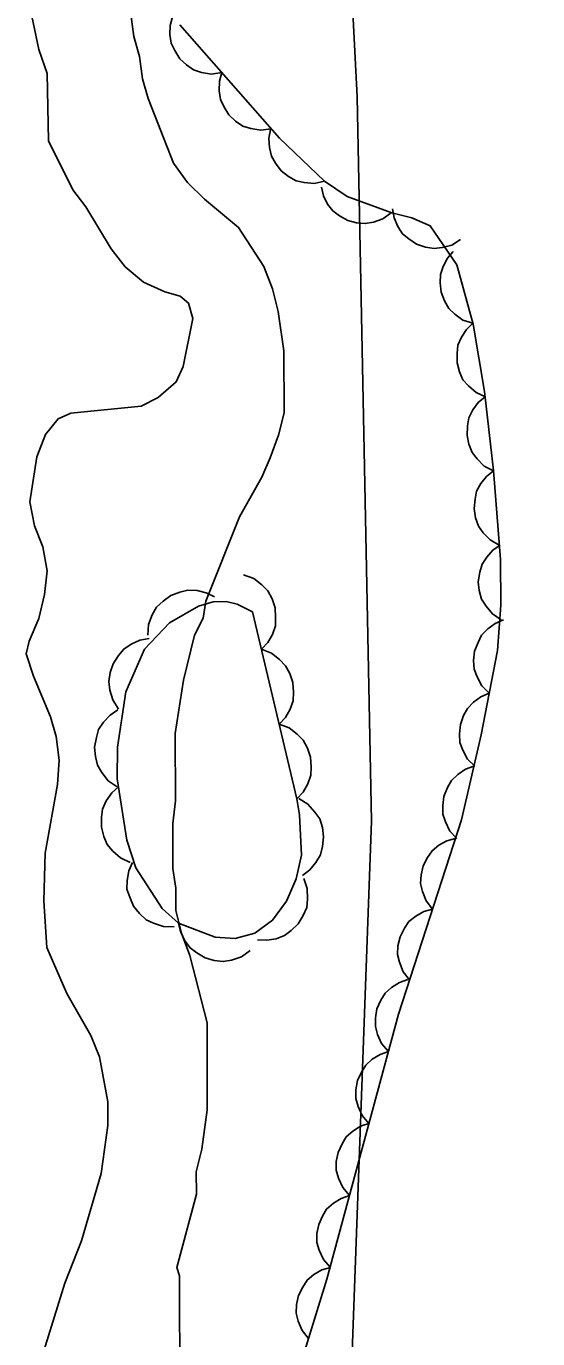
# Model space of a CAD drawing. Extents: x 282461 to 284471, y 5554090 to 5557646.
# Drawn here: x 283925.6 to 283946.2, y 5556766.5 to 5556819.3 of the extents above; entities that cross this region are included whole.
import ezdxf

# ---------------------------------------------------------------- set-up
doc = ezdxf.new("R2010")
doc.units = 0
for name, color, linetype in [('Niveau 1', 7, 'Continuous'), ('Niveau 4', 7, 'Continuous'), ('Niveau 44', 7, 'Continuous'), ('Niveau 7', 7, 'Continuous')]:
    doc.layers.add(name, color=color, linetype=linetype)

msp = doc.modelspace()

# ---------------------------------------------------------------- linework, layer by layer
at = {"layer": 'Niveau 1'}
msp.add_lwpolyline([(283932.69, 5556640.9), (283932.05, 5556652.04), (283934.95, 5556657.62), (283935.88, 5556667.29), (283929.59, 5556672.75), (283928.12, 5556684.36), (283929.73, 5556699.32), (283934.36, 5556715.56), (283935.86, 5556726.6), (283938.01, 5556747.58), (283939.46, 5556787.35), (283938.89, 5556816.5), (283937.21, 5556849.23), (283935.84, 5556879.14), (283936.76, 5556893.64), (283938.33, 5556903.42), (283940.51, 5556908.5), (283946.15, 5556933.18), (283945.8, 5556945.27)], dxfattribs=at)
at = {"layer": 'Niveau 4'}
for points in [[(283926.08, 5556818.41), (283925.68, 5556820.33)], [(283926.06, 5556765.3), (283927.13, 5556768.76), (283927.8, 5556770.46), (283928.59, 5556773.17), (283928.86, 5556775.1), (283928.86, 5556776.06), (283928.52, 5556777.87), (283928.17, 5556778.72), (283927.21, 5556780.41), (283926.41, 5556782.27), (283926.29, 5556784.14), (283926.34, 5556786.06), (283926.84, 5556788.83), (283926.9, 5556789.8), (283926.78, 5556790.76), (283926.55, 5556791.55), (283925.87, 5556793.19), (283925.58, 5556794.09), (283925.69, 5556794.6), (283926.09, 5556795.51), (283926.31, 5556796.47), (283926.42, 5556797.43), (283926.25, 5556798.39), (283925.91, 5556799.24), (283925.73, 5556800.2), (283926.01, 5556802.01), (283926.35, 5556802.92), (283926.86, 5556803.54), (283927.37, 5556803.77), (283930.2, 5556804.06), (283930.88, 5556804.4), (283931.61, 5556805.03), (283931.89, 5556805.65), (283932.28, 5556807.58), (283932.11, 5556808.2), (283931.77, 5556808.48), (283931.15, 5556808.65), (283930.3, 5556809.04), (283929.56, 5556809.66), (283928.99, 5556810.39), (283927.97, 5556812.08), (283927.45, 5556812.76), (283926.48, 5556814.74), (283926.42, 5556817.45), (283926.08, 5556818.41)]]:
    msp.add_lwpolyline(points, dxfattribs=at)
at = {"layer": 'Niveau 44'}
for points in [[(283933.44, 5556817.48), (283933.03, 5556817.42), (283932.63, 5556817.49), (283932.31, 5556817.59), (283932.02, 5556817.79), (283931.75, 5556818.04), (283931.55, 5556818.37), (283931.41, 5556818.66), (283931.36, 5556819.01), (283931.37, 5556819.38), (283931.46, 5556819.73)], [(283937.57, 5556813.11), (283935.76, 5556814.84), (283931.75, 5556819.4)], [(283935.43, 5556815.22), (283935.01, 5556815.16), (283934.61, 5556815.23), (283934.29, 5556815.33), (283934, 5556815.53), (283933.73, 5556815.78), (283933.53, 5556816.11), (283933.39, 5556816.4), (283933.34, 5556816.75), (283933.35, 5556817.13), (283933.44, 5556817.48)], [(283937.57, 5556813.11), (283937.16, 5556813.02), (283936.75, 5556813.05), (283936.43, 5556813.13), (283936.12, 5556813.3), (283935.83, 5556813.53), (283935.6, 5556813.84), (283935.44, 5556814.12), (283935.36, 5556814.46), (283935.34, 5556814.83), (283935.4, 5556815.19)], [(283936.5, 5556765.13), (283937.67, 5556768.92), (283940.55, 5556779.58), (283943.08, 5556787.41), (283943.87, 5556790.83), (283944.53, 5556794.22), (283944.67, 5556796.04), (283944.65, 5556797.88), (283944.37, 5556801.46), (283944.01, 5556804.65), (283943.55, 5556807.35), (283942.9, 5556809.74), (283941.83, 5556811.31), (283941.09, 5556811.64), (283940.28, 5556811.83), (283938.49, 5556812.49), (283937.57, 5556813.11)], [(283940.26, 5556811.84), (283939.92, 5556811.59), (283939.54, 5556811.46), (283939.21, 5556811.4), (283938.86, 5556811.43), (283938.51, 5556811.53), (283938.18, 5556811.72), (283937.91, 5556811.91), (283937.7, 5556812.19), (283937.54, 5556812.52), (283937.45, 5556812.87)], [(283943.05, 5556810.76), (283942.7, 5556810.54), (283942.31, 5556810.44), (283941.98, 5556810.4), (283941.63, 5556810.45), (283941.28, 5556810.57), (283940.96, 5556810.79), (283940.71, 5556810.99), (283940.52, 5556811.29), (283940.38, 5556811.63), (283940.31, 5556811.99)], [(283943.54, 5556807.39), (283943.14, 5556807.52), (283942.81, 5556807.76), (283942.57, 5556807.99), (283942.4, 5556808.29), (283942.27, 5556808.64), (283942.23, 5556809.02), (283942.24, 5556809.35), (283942.35, 5556809.68), (283942.52, 5556810.01), (283942.75, 5556810.28)], [(283944.05, 5556804.43), (283943.67, 5556804.61), (283943.36, 5556804.87), (283943.14, 5556805.12), (283943, 5556805.44), (283942.91, 5556805.8), (283942.91, 5556806.18), (283942.94, 5556806.51), (283943.08, 5556806.83), (283943.28, 5556807.14), (283943.54, 5556807.39)], [(283944.37, 5556801.45), (283944, 5556801.64), (283943.71, 5556801.93), (283943.51, 5556802.19), (283943.38, 5556802.52), (283943.31, 5556802.88), (283943.33, 5556803.26), (283943.38, 5556803.58), (283943.54, 5556803.9), (283943.76, 5556804.2), (283944.03, 5556804.43)], [(283944.6, 5556798.46), (283944.24, 5556798.67), (283943.96, 5556798.96), (283943.77, 5556799.23), (283943.65, 5556799.56), (283943.59, 5556799.93), (283943.63, 5556800.31), (283943.69, 5556800.63), (283943.86, 5556800.94), (283944.09, 5556801.23), (283944.37, 5556801.45)], [(283944.68, 5556795.46), (283944.33, 5556795.69), (283944.07, 5556796.01), (283943.89, 5556796.29), (283943.8, 5556796.63), (283943.76, 5556796.99), (283943.82, 5556797.37), (283943.91, 5556797.69), (283944.1, 5556797.98), (283944.35, 5556798.26), (283944.64, 5556798.46)], [(283934.32, 5556797.27), (283934.73, 5556797.12), (283935.06, 5556796.86), (283935.3, 5556796.62), (283935.47, 5556796.3), (283935.59, 5556795.94), (283935.61, 5556795.55), (283935.6, 5556795.21), (283935.48, 5556794.87), (283935.29, 5556794.54), (283935.04, 5556794.27)], [(283930.47, 5556794.84), (283930.5, 5556795.27), (283930.65, 5556795.66), (283930.82, 5556795.96), (283931.08, 5556796.21), (283931.39, 5556796.43), (283931.76, 5556796.57), (283932.08, 5556796.65), (283932.45, 5556796.63), (283932.82, 5556796.54), (283933.15, 5556796.38)], [(283936.46, 5556788.25), (283936.57, 5556787.61), (283936.65, 5556785.98), (283936.44, 5556785.03), (283936.05, 5556784.13), (283935.48, 5556783.37), (283934.77, 5556782.84), (283933.98, 5556782.63), (283933.18, 5556782.68), (283931.7, 5556783.25), (283931.05, 5556783.84), (283929.99, 5556785.47), (283929.62, 5556786.59), (283929.24, 5556789.06), (283929.25, 5556790.33), (283929.59, 5556792.56), (283930.33, 5556794.27), (283931.34, 5556795.34), (283932.51, 5556796.01), (283933.09, 5556796.18), (283933.62, 5556796.19), (283934.06, 5556796.09), (283934.68, 5556795.77), (283936.46, 5556788.25)], [(283944.2, 5556792.5), (283943.9, 5556792.8), (283943.71, 5556793.16), (283943.6, 5556793.47), (283943.57, 5556793.82), (283943.61, 5556794.19), (283943.75, 5556794.54), (283943.89, 5556794.84), (283944.14, 5556795.09), (283944.44, 5556795.31), (283944.77, 5556795.45)], [(283929.29, 5556791.86), (283929.06, 5556792.23), (283928.94, 5556792.63), (283928.9, 5556792.97), (283928.95, 5556793.33), (283929.07, 5556793.69), (283929.29, 5556794.02), (283929.5, 5556794.28), (283929.8, 5556794.48), (283930.15, 5556794.63), (283930.52, 5556794.7)], [(283935.04, 5556794.27), (283935.44, 5556794.11), (283935.77, 5556793.86), (283936.01, 5556793.61), (283936.18, 5556793.3), (283936.3, 5556792.93), (283936.33, 5556792.54), (283936.31, 5556792.2), (283936.19, 5556791.86), (283936, 5556791.53), (283935.75, 5556791.26)], [(283943.62, 5556789.56), (283943.33, 5556789.85), (283943.14, 5556790.21), (283943.02, 5556790.52), (283943, 5556790.87), (283943.04, 5556791.24), (283943.17, 5556791.6), (283943.32, 5556791.89), (283943.57, 5556792.14), (283943.86, 5556792.36), (283944.2, 5556792.5)], [(283929.24, 5556788.74), (283928.88, 5556788.98), (283928.62, 5556789.31), (283928.45, 5556789.6), (283928.36, 5556789.95), (283928.33, 5556790.33), (283928.4, 5556790.72), (283928.49, 5556791.04), (283928.69, 5556791.34), (283928.95, 5556791.62), (283929.26, 5556791.83)], [(283935.75, 5556791.26), (283936.15, 5556791.11), (283936.48, 5556790.85), (283936.72, 5556790.61), (283936.89, 5556790.29), (283937.01, 5556789.93), (283937.04, 5556789.53), (283937.02, 5556789.2), (283936.9, 5556788.86), (283936.71, 5556788.52), (283936.46, 5556788.25)], [(283942.9, 5556786.65), (283942.62, 5556786.95), (283942.44, 5556787.32), (283942.34, 5556787.63), (283942.33, 5556787.98), (283942.38, 5556788.35), (283942.52, 5556788.7), (283942.68, 5556788.99), (283942.94, 5556789.23), (283943.24, 5556789.44), (283943.58, 5556789.57)], [(283929.76, 5556785.69), (283929.37, 5556785.87), (283929.06, 5556786.15), (283928.84, 5556786.41), (283928.7, 5556786.74), (283928.61, 5556787.11), (283928.61, 5556787.51), (283928.65, 5556787.84), (283928.8, 5556788.17), (283929.02, 5556788.49), (283929.29, 5556788.74)], [(283936.54, 5556788.26), (283936.91, 5556788.04), (283937.19, 5556787.72), (283937.38, 5556787.44), (283937.49, 5556787.1), (283937.54, 5556786.72), (283937.49, 5556786.33), (283937.42, 5556786), (283937.23, 5556785.69), (283936.99, 5556785.39), (283936.69, 5556785.17)], [(283941.92, 5556783.81), (283941.66, 5556784.14), (283941.51, 5556784.52), (283941.44, 5556784.84), (283941.46, 5556785.19), (283941.54, 5556785.55), (283941.72, 5556785.89), (283941.9, 5556786.16), (283942.17, 5556786.38), (283942.49, 5556786.56), (283942.84, 5556786.66)], [(283931.53, 5556783.1), (283931.1, 5556783.11), (283930.7, 5556783.24), (283930.4, 5556783.38), (283930.13, 5556783.63), (283929.89, 5556783.93), (283929.74, 5556784.29), (283929.63, 5556784.61), (283929.64, 5556784.97), (283929.7, 5556785.35), (283929.85, 5556785.69)], [(283936.74, 5556785.05), (283936.88, 5556784.64), (283936.89, 5556784.22), (283936.86, 5556783.88), (283936.72, 5556783.55), (283936.52, 5556783.22), (283936.24, 5556782.95), (283935.97, 5556782.75), (283935.63, 5556782.62), (283935.25, 5556782.56), (283934.88, 5556782.57)], [(283940.99, 5556780.96), (283940.74, 5556781.29), (283940.59, 5556781.67), (283940.51, 5556781.99), (283940.53, 5556782.34), (283940.62, 5556782.7), (283940.79, 5556783.04), (283940.97, 5556783.31), (283941.25, 5556783.53), (283941.57, 5556783.71), (283941.92, 5556783.81)], [(283934.59, 5556782.14), (283934.24, 5556781.89), (283933.84, 5556781.76), (283933.5, 5556781.7), (283933.14, 5556781.74), (283932.78, 5556781.85), (283932.44, 5556782.05), (283932.17, 5556782.25), (283931.96, 5556782.54), (283931.79, 5556782.89), (283931.7, 5556783.25)], [(283940.15, 5556778.08), (283939.87, 5556778.4), (283939.71, 5556778.77), (283939.62, 5556779.09), (283939.62, 5556779.44), (283939.68, 5556779.8), (283939.84, 5556780.15), (283940.01, 5556780.43), (283940.27, 5556780.66), (283940.59, 5556780.86), (283940.93, 5556780.98)], [(283939.36, 5556775.19), (283939.09, 5556775.5), (283938.93, 5556775.87), (283938.83, 5556776.19), (283938.83, 5556776.54), (283938.9, 5556776.91), (283939.06, 5556777.25), (283939.23, 5556777.53), (283939.49, 5556777.77), (283939.81, 5556777.96), (283940.15, 5556778.08)], [(283938.58, 5556772.29), (283938.31, 5556772.61), (283938.14, 5556772.98), (283938.05, 5556773.3), (283938.05, 5556773.65), (283938.12, 5556774.01), (283938.28, 5556774.36), (283938.44, 5556774.64), (283938.71, 5556774.87), (283939.02, 5556775.07), (283939.36, 5556775.19)], [(283937.8, 5556769.4), (283937.53, 5556769.71), (283937.36, 5556770.08), (283937.27, 5556770.4), (283937.27, 5556770.75), (283937.34, 5556771.12), (283937.5, 5556771.46), (283937.66, 5556771.74), (283937.93, 5556771.98), (283938.24, 5556772.17), (283938.58, 5556772.29)], [(283936.93, 5556766.53), (283936.67, 5556766.85), (283936.52, 5556767.23), (283936.44, 5556767.55), (283936.45, 5556767.9), (283936.53, 5556768.26), (283936.7, 5556768.6), (283936.88, 5556768.88), (283937.15, 5556769.1), (283937.47, 5556769.29), (283937.82, 5556769.39)]]:
    msp.add_lwpolyline(points, dxfattribs=at)
at = {"layer": 'Niveau 7'}
msp.add_lwpolyline([(283931.78, 5556755.37), (283931.74, 5556769.05), (283931.63, 5556769.39), (283932.42, 5556772.34), (283932.41, 5556773.24), (283932.64, 5556774.15), (283932.86, 5556775.73), (283932.85, 5556779.24), (283932.16, 5556781.95), (283931.82, 5556782.85), (283931.59, 5556783.76), (283931.59, 5556784.66), (283931.47, 5556785.45), (283931.47, 5556787.26), (283931.58, 5556788.17), (283931.57, 5556790.88), (283931.9, 5556793.03), (283932.35, 5556794.84), (283932.69, 5556795.52), (283932.8, 5556796.2), (283934.15, 5556799.6), (283935.05, 5556801.19), (283935.39, 5556801.98), (283935.73, 5556802.89), (283935.95, 5556803.79), (283935.94, 5556806.28), (283935.71, 5556807.86), (283935.48, 5556808.77), (283935.14, 5556809.67), (283934.12, 5556811.25), (283932.75, 5556812.38), (283932.07, 5556813.05), (283931.5, 5556813.84), (283930.48, 5556816.44), (283930.25, 5556817.23), (283930.13, 5556818.13), (283929.9, 5556818.93), (283929.67, 5556820.73)], dxfattribs=at)

doc.saveas('drawing.dxf')
